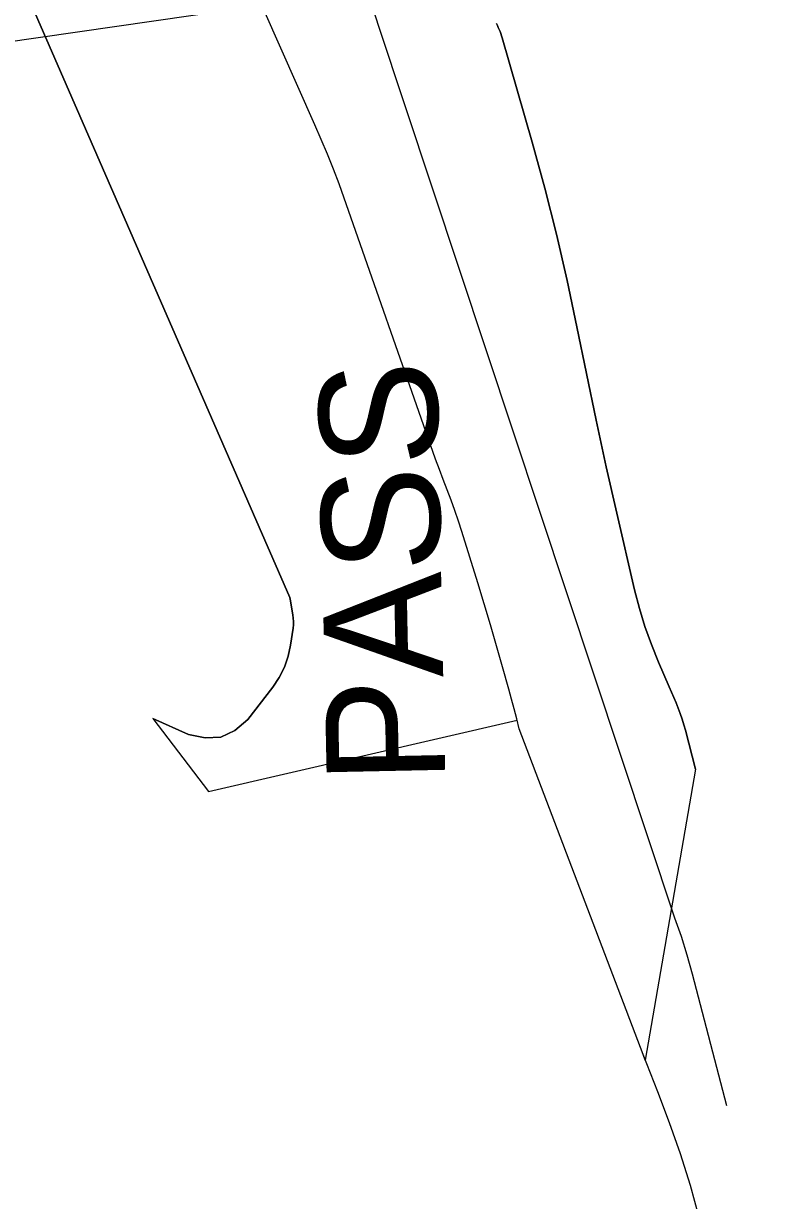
# Model space of a CAD drawing. Extents: x 3925854 to 3964121, y 224593 to 250589.
# Drawn here: x 3947841 to 3948807, y 234463 to 235951 of the extents above; entities that cross this region are included whole.
import ezdxf

# ---------------------------------------------------------------- set-up
doc = ezdxf.new("R2010")
doc.units = 0
for name, color, linetype in [('V-RIVR-IDEN', 7, 'Continuous'), ('V-TOPO-DPTH', 7, 'Continuous'), ('V-TOPO-MINR', 7, 'Continuous'), ('V-UTIL-LINE', 7, 'Continuous')]:
    doc.layers.add(name, color=color, linetype=linetype)

msp = doc.modelspace()

# ---------------------------------------------------------------- linework, layer by layer
at = {"layer": 'V-TOPO-DPTH'}
for points in [[(3947780.98, 236134.048), (3948177.669, 235225.371), (3948178.185, 235223.039), (3948181.602, 235203.107), (3948182.12, 235198.897), (3948182.375, 235194.684), (3948182.233, 235190.465), (3948181.827, 235186.243), (3948178.785, 235165.124), (3948175.563, 235150.803), (3948170.962, 235137.066), (3948164.292, 235124.205), (3948156.244, 235111.929), (3948124.569, 235070.996), (3948108.068, 235057.188), (3948090.265, 235048.586), (3948070.508, 235047.793), (3948049.449, 235052.205), (3948004.49, 235072.39), (3948074.923, 234979.823), (3948465.197, 235069.919)], [(3948627.265, 234640.432), (3948624.481, 234647.38), (3948467.985, 235059.346), (3948464.699, 235071.809), (3948461.373, 235084.261), (3948457.987, 235096.696), (3948454.561, 235109.121), (3948446.654, 235137.522), (3948439.125, 235164.104), (3948431.438, 235190.64), (3948423.514, 235217.105), (3948415.431, 235243.524), (3948395.241, 235308.47), (3948390.963, 235321.742), (3948386.502, 235334.95), (3948381.767, 235348.062), (3948376.848, 235361.111), (3948371.828, 235374.124), (3948366.856, 235387.156), (3948361.955, 235400.215), (3948239.976, 235747.853), (3948232.792, 235766.756), (3948225.358, 235785.557), (3948217.547, 235804.206), (3948209.487, 235822.752), (3948144.664, 235967.891)], [(3948465.197, 235069.919), (3948464.699, 235071.809), (3948461.373, 235084.261), (3948457.987, 235096.696), (3948454.561, 235109.121), (3948446.654, 235137.522), (3948439.125, 235164.104), (3948431.438, 235190.64), (3948423.514, 235217.105), (3948415.431, 235243.524), (3948395.241, 235308.47), (3948390.963, 235321.742), (3948386.502, 235334.95), (3948381.767, 235348.062), (3948376.848, 235361.111), (3948371.828, 235374.124), (3948366.856, 235387.156), (3948361.955, 235400.215), (3948239.976, 235747.853), (3948232.792, 235766.756), (3948225.358, 235785.557), (3948217.547, 235804.206), (3948209.487, 235822.752), (3948144.664, 235967.891)], [(3948438.94, 235950.76), (3948440.208, 235948.247), (3948441.413, 235945.704), (3948442.575, 235943.139), (3948443.652, 235940.54), (3948444.66, 235937.916), (3948445.562, 235935.254), (3948446.394, 235932.566), (3948484.334, 235800.726), (3948500.22, 235742.739), (3948515.106, 235684.51), (3948528.495, 235625.918), (3948540.886, 235567.085), (3948552.815, 235508.132), (3948565.128, 235449.262), (3948578.016, 235390.514), (3948591.289, 235331.849), (3948613.74, 235234.823), (3948619.847, 235211.445), (3948626.809, 235188.351), (3948635.056, 235165.685), (3948644.16, 235143.303), (3948657.73, 235112.452), (3948660.655, 235105.694), (3948663.526, 235098.914), (3948666.316, 235092.1), (3948669.052, 235085.263), (3948671.623, 235078.369), (3948674.026, 235071.42), (3948676.18, 235064.39), (3948678.166, 235057.305), (3948691, 235008.17), (3948627.265, 234640.432)]]:
    msp.add_lwpolyline(points, dxfattribs=at)
at = {"layer": 'V-TOPO-MINR'}
for points in [[(3948004.49, 235072.39), (3948049.449, 235052.205), (3948070.508, 235047.793), (3948090.265, 235048.586), (3948108.068, 235057.188), (3948124.569, 235070.996), (3948156.244, 235111.929), (3948164.292, 235124.205), (3948170.962, 235137.066), (3948175.563, 235150.803), (3948178.785, 235165.124), (3948181.827, 235186.243), (3948182.233, 235190.465), (3948182.375, 235194.684), (3948182.12, 235198.897), (3948181.602, 235203.107), (3948178.185, 235223.039), (3948177.669, 235225.371), (3947780.98, 236134.048)], [(3948695.661, 234441.492), (3948684.31, 234481.824), (3948671.96, 234521.827), (3948658.111, 234561.335), (3948643.262, 234600.514), (3948624.481, 234647.38), (3948467.985, 235059.346), (3948464.699, 235071.809), (3948461.373, 235084.261), (3948457.987, 235096.696), (3948454.561, 235109.121), (3948446.654, 235137.522), (3948439.125, 235164.104), (3948431.438, 235190.64), (3948423.514, 235217.105), (3948415.431, 235243.524), (3948395.241, 235308.47), (3948390.963, 235321.742), (3948386.502, 235334.95), (3948381.767, 235348.062), (3948376.848, 235361.111), (3948371.828, 235374.124), (3948366.856, 235387.156), (3948361.955, 235400.215), (3948239.976, 235747.853), (3948232.792, 235766.756), (3948225.358, 235785.557), (3948217.547, 235804.206), (3948209.487, 235822.752), (3948144.664, 235967.891)], [(3948730.43, 234582.78), (3948686.978, 234749.152), (3948680.285, 234772.986), (3948673.018, 234796.632), (3948664.892, 234819.997), (3948289.777, 235948.094), (3948284.444, 235965.355)], [(3948691, 235008.17), (3948678.166, 235057.305), (3948676.18, 235064.39), (3948674.026, 235071.42), (3948671.623, 235078.369), (3948669.052, 235085.263), (3948666.316, 235092.1), (3948663.526, 235098.914), (3948660.655, 235105.694), (3948657.73, 235112.452), (3948644.16, 235143.303), (3948635.056, 235165.685), (3948626.809, 235188.351), (3948619.847, 235211.445), (3948613.74, 235234.823), (3948591.289, 235331.849), (3948578.016, 235390.514), (3948565.128, 235449.262), (3948552.815, 235508.132), (3948540.886, 235567.085), (3948528.495, 235625.918), (3948515.106, 235684.51), (3948500.22, 235742.739), (3948484.334, 235800.726), (3948446.394, 235932.566), (3948445.562, 235935.254), (3948444.66, 235937.916), (3948443.652, 235940.54), (3948442.575, 235943.139), (3948441.413, 235945.704), (3948440.208, 235948.247), (3948438.94, 235950.76)]]:
    msp.add_lwpolyline(points, dxfattribs=at)
at = {"layer": 'V-UTIL-LINE'}
msp.add_lwpolyline([(3951084.343, 243921.319), (3947981.77, 238738.296), (3948844.302, 237642.921), (3949260.796, 236134.673), (3945931.135, 235655.081), (3945509.058, 234777.685), (3942603.575, 230254.808)], dxfattribs=at)

# ---------------------------------------------------------------- texts
at = {"layer": 'V-RIVR-IDEN'}
msp.add_text('PASS', height=149.9997, rotation=91.184875, dxfattribs=at).set_placement((3948374.529, 234990.92))

doc.saveas('drawing.dxf')
